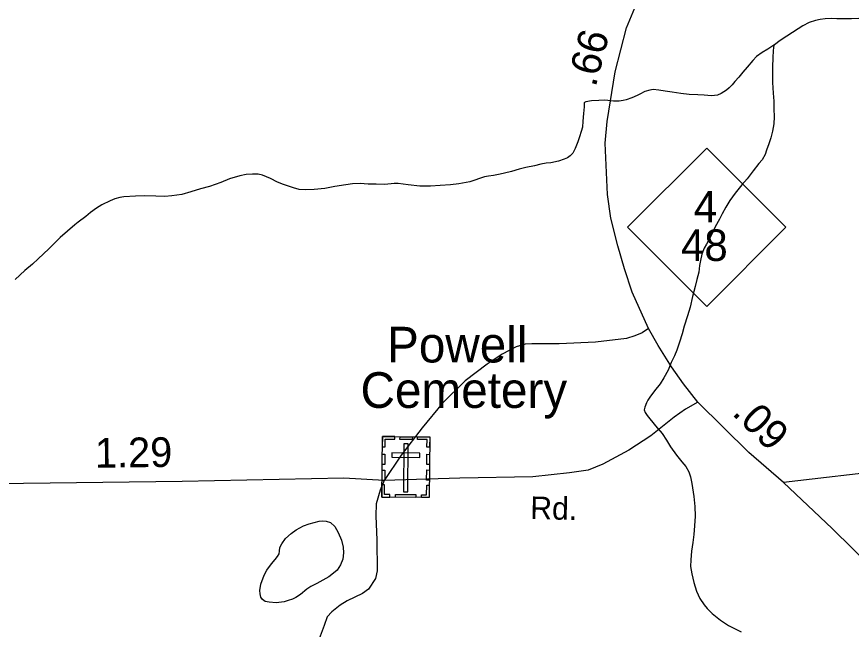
# Model space of a CAD drawing. Extents: x 2220236 to 2384410, y 720751 to 894131.
# Drawn here: x 2347561 to 2351072, y 856325 to 858901 of the extents above; entities that cross this region are included whole.
import ezdxf

# ---------------------------------------------------------------- set-up
doc = ezdxf.new("R2010")
doc.units = 0
doc.layers.add('Default', color=7, linetype='Continuous')

msp = doc.modelspace()

# ---------------------------------------------------------------- linework, layer by layer
at = {"layer": 'Default'}
for points in [[(2350427.3, 857279.9), (2350366.6, 857357.1), (2350315.6, 857428.4), (2350260.5, 857517.8), (2350219.8, 857589.4), (2350149.9, 857742.4), (2350118.7, 857840), (2350089.7, 857937.6), (2350060.2, 858053.3), (2350047.1, 858153), (2350036.4, 858368.8), (2350045.3, 858460.8), (2350078.8, 858669.3), (2350126.7, 858853.7), (2350161.6, 858938.2)], [(2351120.6, 858891.9), (2351103.5, 858892.8), (2351073.7, 858892.6), (2351033.7, 858891.6), (2351011.7, 858891.7), (2350987.7, 858893), (2350961.8, 858892), (2350941.9, 858888.9), (2350921.7, 858884.8), (2350895.8, 858876.1), (2350868.1, 858861.9), (2350848.3, 858849.6), (2350800.6, 858819.1), (2350772.8, 858800.5), (2350749, 858782.5), (2350745.8, 858780.7)], [(2350745.8, 858780.7), (2350721.2, 858764), (2350697.5, 858749.9), (2350673.5, 858733.5), (2350657.8, 858717.1), (2350634, 858689.2), (2350616.2, 858667.1), (2350598.6, 858646.7), (2350582.6, 858628.7), (2350571.1, 858614.4), (2350559.1, 858602.4), (2350547.3, 858592.1), (2350525.3, 858578.1), (2350509.5, 858571.5), (2350483.6, 858568.8), (2350453.4, 858570.9), (2350427.4, 858572.4), (2350389.6, 858574.1), (2350355.3, 858577.7), (2350319.3, 858583.4), (2350289.2, 858588.1), (2350263.1, 858592.6), (2350239.1, 858594.3), (2350225.4, 858592.1), (2350203.9, 858586.9), (2350183.4, 858575.6), (2350171.5, 858569.2), (2350149.6, 858559.4), (2350125.6, 858550.9), (2350112.3, 858548), (2350095.9, 858546.4), (2350071.7, 858546.4), (2350035.7, 858549.8), (2350009.9, 858548.8), (2349979.7, 858546.6), (2349955.6, 858542.3), (2349949.8, 858540.4), (2349947.9, 858538.7), (2349947.9, 858522.3), (2349946.4, 858494.3), (2349942.8, 858462.3), (2349941.2, 858436.7), (2349936.4, 858418.4), (2349929.4, 858396.1), (2349921.8, 858374.5), (2349911.4, 858346.8), (2349900.4, 858327.7), (2349890, 858316.4), (2349878.6, 858307.7), (2349864.7, 858301.6), (2349840.8, 858293.1), (2349808.9, 858286.8), (2349788.9, 858284.4), (2349766.8, 858280.2), (2349739.1, 858274.1), (2349703.7, 858266.1), (2349675.1, 858259.4), (2349643.3, 858250.5), (2349637.4, 858248.6), (2349595.5, 858238.1), (2349567.5, 858233.6), (2349546.3, 858230.1), (2349529.7, 858227.2), (2349467.8, 858206.6), (2349452.5, 858203.3), (2349421.9, 858198.1), (2349386, 858193.4), (2349342.1, 858190.6), (2349302.2, 858188.3), (2349257.2, 858188.1), (2349208.1, 858193.3), (2349165.8, 858199.2), (2349149.8, 858199.2), (2349109.9, 858195.9), (2349073.7, 858196), (2349039.9, 858197.3), (2349006, 858199.2), (2348973.9, 858198.5), (2348945.8, 858194.1), (2348900.1, 858187.3), (2348858.1, 858179), (2348812, 858174.8), (2348776, 858172.4), (2348750, 858173.9), (2348725.4, 858181.1), (2348683.9, 858194.9), (2348659.1, 858205.3), (2348629.6, 858220.6), (2348595.3, 858233.9), (2348577.4, 858238.1), (2348552.7, 858238.7), (2348527.2, 858237), (2348499.6, 858231), (2348455.8, 858218.4), (2348419.6, 858203.8), (2348372, 858187), (2348334.1, 858176.6)], [(2350745.8, 858780.7), (2350743.4, 858758.3), (2350741.7, 858728), (2350741.2, 858690.3), (2350740.3, 858656.4), (2350741, 858624.6), (2350743.5, 858578.8), (2350745.8, 858546.1), (2350746.2, 858513.9), (2350748.5, 858480.5), (2350746.8, 858449.9), (2350741.1, 858420.2), (2350733.8, 858392), (2350725.9, 858366.4), (2350716.2, 858339.7), (2350710.4, 858322.1), (2350696.8, 858299.5), (2350683.1, 858283.2), (2350659.4, 858252.7), (2350633.8, 858218.8), (2350611.9, 858194.3), (2350584.4, 858158.7), (2350560.7, 858128.2), (2350545.2, 858099.7), (2350529.6, 858071.8), (2350517.7, 858049.3), (2350500, 858017.4), (2350488.5, 857993), (2350476.7, 857968.9), (2350462.9, 857944.3), (2350453.1, 857926.9), (2350443.6, 857902.5), (2350437.8, 857876), (2350434.1, 857854.5), (2350430.3, 857826.5), (2350422.7, 857796), (2350415, 857766.1), (2350403.7, 857723.6), (2350394.3, 857679.9), (2350382.7, 857643.4), (2350369, 857599.1), (2350361.5, 857567), (2350349.8, 857532.7), (2350338.3, 857498.8), (2350328.5, 857474.4), (2350314.9, 857446.9), (2350301.4, 857414.2), (2350283.7, 857382.3), (2350267.7, 857356.4), (2350244.3, 857327.5), (2350224.7, 857301.1), (2350216.7, 857287.7), (2350210.9, 857277.6), (2350203.7, 857259.2), (2350201.3, 857247), (2350205.3, 857235.7), (2350213.7, 857223.5), (2350248, 857180), (2350276.5, 857148.3), (2350294.8, 857120.2), (2350311.3, 857092.3), (2350337.7, 857057.3), (2350359.8, 857029.3), (2350376.1, 857009.6), (2350389.1, 856987.2), (2350396.6, 856965.2), (2350401, 856937.4), (2350409.8, 856883.6), (2350414.2, 856841.1), (2350415.5, 856800.2), (2350413.2, 856760), (2350409.4, 856723.8), (2350405.9, 856689.2), (2350400.5, 856653.5), (2350396.7, 856617.2), (2350395.9, 856588.7), (2350401.5, 856557.7), (2350410.2, 856521), (2350420.5, 856485.3), (2350435.2, 856454.1), (2350453.1, 856427.5), (2350465.5, 856411.6), (2350487.7, 856390.6), (2350522, 856363.1), (2350556.1, 856340.8), (2350586.2, 856325.7), (2350608.4, 856314.1)], [(2348334.1, 858176.6), (2348294.2, 858164.2), (2348256.2, 858153.7), (2348214.5, 858147.1), (2348184.4, 858144.9), (2348146.6, 858146.6), (2348100.5, 858148), (2348060.6, 858145.7), (2348012.5, 858142.8), (2347994.5, 858140.4), (2347974.4, 858134.7), (2347954.7, 858126.6), (2347919, 858109.4), (2347896.9, 858095.4), (2347871.4, 858077.3), (2347851.4, 858060.7), (2347819.9, 858036.4), (2347805.9, 858026), (2347744.4, 857972), (2347697.1, 857924.8), (2347651.6, 857882.8), (2347627.9, 857860.5), (2347596.1, 857833.6), (2347554.7, 857795.2)], [(2350219.8, 857589.4), (2350191.9, 857571), (2350162.2, 857558.6), (2350126.2, 857548.1), (2349996.6, 857532.6), (2349842.7, 857524.7), (2349728.8, 857525.5), (2349700.7, 857523.1), (2349662.9, 857512.6), (2349603.3, 857481.9), (2349539.8, 857439.1), (2349448.6, 857370.2), (2349351.9, 857275), (2349267, 857172), (2349178.5, 857057), (2349107.8, 856950.2)], [(2350427.3, 857279.9), (2350374.5, 857250.7), (2350327, 857217.1), (2350229.2, 857138.8), (2350137, 857077.3), (2350026.6, 857018.6), (2349965.1, 856993.4), (2349886.9, 856982.2), (2349733.2, 856965.5), (2349425.8, 856959.9), (2349107.8, 856950.2), (2348937.7, 856960.1), (2348257.9, 856945.9), (2347478, 856936.2)], [(2350787.3, 856942.3), (2350641.9, 857068.6), (2350427.3, 857279.9)], [(2351861, 857062), (2351246.1, 856995.7), (2350787.3, 856942.3)], [(2349107.8, 856950.2), (2349090.3, 856909.9), (2349073, 856851.8), (2349071.7, 856801.7), (2349076.8, 856699.9), (2349078.4, 856569.9), (2349070.7, 856537.7), (2349041.3, 856493.5), (2349015.6, 856475.3), (2348951.8, 856444.4), (2348922.2, 856426), (2348886.5, 856397.7), (2348866.7, 856377.5), (2348855.2, 856341.2), (2348833.9, 856285.1), (2348824.5, 856240.9), (2348818.9, 856035), (2348833.6, 855807.1)], [(2351578.9, 853683.1), (2351659.2, 855055.8), (2351660.2, 855346.1), (2351660.2, 855428.1), (2351653.9, 855499.6), (2351637.1, 855613.2), (2351622.4, 855693.1), (2351605.6, 855764.6), (2351586.6, 855831.9), (2351518.3, 856019.1), (2351476.3, 856105.3), (2351403.3, 856259.9), (2351340.3, 856357.2), (2351289.3, 856428.6), (2351238.7, 856491.9), (2351165.6, 856577), (2350991.7, 856748.7), (2350787.3, 856942.3)], [(2348666.5, 856652.5), (2348668.2, 856669), (2348676, 856684.7), (2348691.9, 856706.7), (2348715.7, 856727.4), (2348737.3, 856743), (2348767.2, 856760), (2348791.1, 856768.2), (2348812.9, 856774), (2348833.6, 856779.8), (2348847.4, 856780.3), (2348862.9, 856778.7), (2348881.2, 856773.5), (2348899.2, 856757.2), (2348913.7, 856731.5), (2348927.8, 856699.9), (2348934.3, 856670), (2348936.6, 856646.1), (2348933.1, 856619.7), (2348923.2, 856595.7), (2348909.3, 856573.8), (2348894.5, 856560.7), (2348873.8, 856545.1), (2348824, 856516.8), (2348799.3, 856504.3), (2348782.3, 856493.8), (2348754.7, 856471.3), (2348735.5, 856459), (2348721, 856451.2), (2348703.2, 856445.6), (2348687, 856440.6), (2348653.1, 856436), (2348623.1, 856438), (2348606.9, 856441.6), (2348594.7, 856450), (2348588.8, 856459.6), (2348585.2, 856473.6), (2348584.3, 856487.3), (2348588.2, 856513.7), (2348601.7, 856552), (2348613.3, 856573.8), (2348633.2, 856600.3), (2348648.9, 856618), (2348658.6, 856630.8), (2348665, 856641.6), (2348666.5, 856652.5)]]:
    msp.add_lwpolyline(points, dxfattribs=at)
for points in [[(2350131, 858015.5), (2350464, 858348.5), (2350797, 858015.5), (2350464, 857682.5)], [(2349099.8, 857135.2), (2349298.8, 857133.5), (2349296.7, 856878.9), (2349097.6, 856880.6)], [(2349099.4, 857091.9), (2349110.7, 857091.8), (2349111, 857124), (2349151.6, 857123.6), (2349151.7, 857134.8), (2349099.8, 857135.2)], [(2349173.8, 857134.6), (2349225.7, 857134.1), (2349225.6, 857122.7), (2349173.7, 857123.2)], [(2349298.5, 857090.1), (2349287.2, 857090.2), (2349287.5, 857122.4), (2349246.9, 857122.8), (2349247, 857133.9), (2349298.9, 857133.5)], [(2349208.5, 857105), (2349189.9, 857105.1), (2349188.1, 856902.4), (2349206.8, 856902.2)], [(2349098.7, 857017.7), (2349099.1, 857061), (2349110.5, 857061), (2349110.1, 857017.6)], [(2349140, 857066.8), (2349139.8, 857048.1), (2349257.6, 857047.1), (2349257.7, 857065.8)], [(2349286.5, 857017.2), (2349286.9, 857060.5), (2349298.3, 857060.4), (2349297.9, 857017.1)], [(2349098.2, 856950.5), (2349098.5, 856993.8), (2349109.9, 856993.7), (2349109.5, 856950.4)], [(2349285.9, 856951.3), (2349286.3, 856994.6), (2349297.7, 856994.5), (2349297.3, 856951.2)], [(2349130.7, 856880.4), (2349130.8, 856891.8), (2349108.8, 856892), (2349109.1, 856932.4), (2349098, 856932.5), (2349097.5, 856880.6)], [(2349263.6, 856879.2), (2349263.6, 856890.7), (2349285.6, 856890.5), (2349286, 856930.9), (2349297.1, 856930.8), (2349296.7, 856878.9)], [(2349155.2, 856891.6), (2349240, 856890.9), (2349239.9, 856879.5), (2349155.1, 856880.2)]]:
    msp.add_lwpolyline(points, close=True, dxfattribs=at)

# ---------------------------------------------------------------- texts
for s, height, rotation, p in [('.66', 125, 75.4385, (2349996.6, 858601.6)), ('.09', 125, 315.4436, (2350566.9, 857230.2)), ('1.29', 125, 0.7132, (2347891.1, 857003.8)), ('Rd.', 95, 358.7096, (2349720.9, 856788.5))]:
    msp.add_text(s, height=height, rotation=rotation, dxfattribs=at).set_placement(p)
for s, height, p in [('4', 132.5, (2350410, 858036)), ('48', 132.5, (2350355.5, 857873.8)), ('  Powell', 150, (2349007.7, 857446.7)), ('Cemetery', 150, (2349007.7, 857255.7))]:
    msp.add_text(s, height=height, dxfattribs=at).set_placement(p)

doc.saveas('drawing.dxf')
